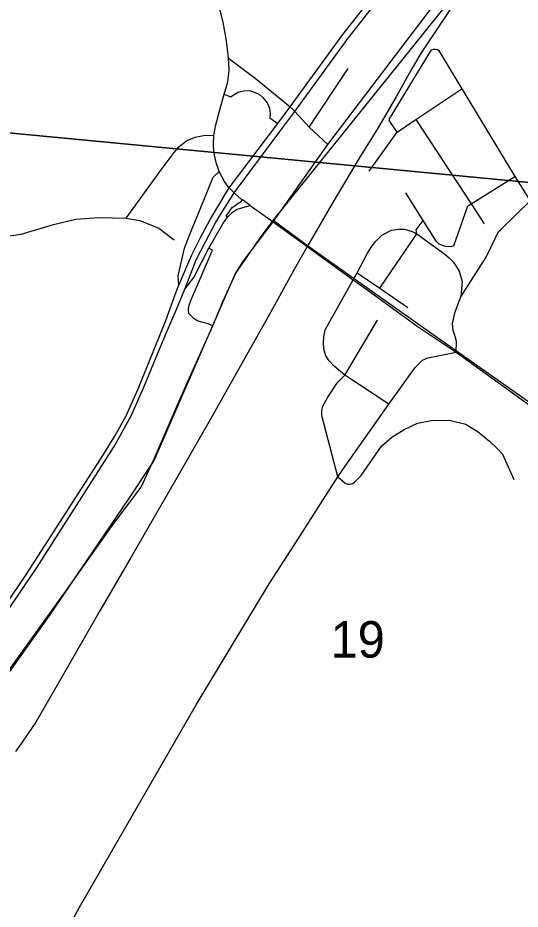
# Model space of a CAD drawing. Extents: x 0 to 34, y 0 to 22.
# Drawn here: x 2.777 to 3.065, y 17.075 to 17.586 of the extents above; entities that cross this region are included whole.
import ezdxf

# ---------------------------------------------------------------- set-up
doc = ezdxf.new("R2010")
doc.units = 0
for name, color, linetype in [('GM_X_City_Street', 7, 'Continuous'), ('GM_X_County_Road', 7, 'Continuous'), ('GM_X_Interchange_Ramps', 7, 'Continuous'), ('GM_X_Rail_Line', 7, 'Continuous'), ('GM_X_Section', 7, 'Continuous'), ('GM_X_Section_Text', 7, 'Continuous'), ('GM_X_State_Route', 7, 'Continuous'), ('GM_X_US_Route', 7, 'Continuous')]:
    doc.layers.add(name, color=color, linetype=linetype)

msp = doc.modelspace()

# ---------------------------------------------------------------- linework, layer by layer
at = {"layer": 'GM_X_City_Street'}
for p, q in [((2.9906505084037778, 17.529201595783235), (3.013826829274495, 17.56716500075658)), ((2.943745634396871, 17.522889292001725), (2.966052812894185, 17.556427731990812))]:
    msp.add_line(p, q, dxfattribs=at)
for points in [[(3.013826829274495, 17.56716500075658), (3.015072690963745, 17.567519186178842), (3.016007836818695, 17.567575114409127), (3.017107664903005, 17.567410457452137), (3.017797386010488, 17.566907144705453), (3.0310822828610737, 17.544926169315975), (3.061436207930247, 17.49470396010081), (3.0702845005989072, 17.480716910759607)], [(2.978004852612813, 17.497652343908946), (2.9940952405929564, 17.519931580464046), (3.004838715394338, 17.52719227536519), (3.0310822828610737, 17.544926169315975)], [(2.9940952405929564, 17.519931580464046), (2.9904011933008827, 17.52530020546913), (2.9898388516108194, 17.526135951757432), (2.989677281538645, 17.5264031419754), (2.9895716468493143, 17.526990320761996), (2.9896182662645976, 17.52737868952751), (2.989773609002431, 17.52776703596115), (2.99036078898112, 17.528727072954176), (2.9906505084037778, 17.529201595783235)], [(3.004838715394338, 17.52719227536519), (3.0364882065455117, 17.47889320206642), (3.043938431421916, 17.46752212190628)], [(2.865142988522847, 17.50676498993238), (2.8654719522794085, 17.507198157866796), (2.868981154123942, 17.511694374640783), (2.8734777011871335, 17.515093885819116), (2.8784123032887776, 17.517177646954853), (2.884005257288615, 17.518383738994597), (2.8891203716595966, 17.518168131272)], [(2.8388096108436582, 17.47068178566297), (2.8588922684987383, 17.498534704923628), (2.865142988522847, 17.50676498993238)], [(3.026499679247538, 17.454933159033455), (3.0346458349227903, 17.47772811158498), (3.0364882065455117, 17.47889320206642), (3.061436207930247, 17.49470396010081)], [(3.026499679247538, 17.454933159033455), (3.026061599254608, 17.454641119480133), (3.0245951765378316, 17.45441742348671), (3.0219325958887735, 17.45454481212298), (3.020018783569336, 17.45504190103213), (3.0190494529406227, 17.455389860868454), (3.0181857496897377, 17.45583415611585), (3.0165360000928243, 17.45745593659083), (3.0148489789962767, 17.460062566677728), (3.0089335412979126, 17.46950428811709), (2.998997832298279, 17.485352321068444)], [(2.778698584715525, 17.461556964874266), (2.7972480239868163, 17.46715675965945), (2.8100224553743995, 17.470131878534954), (2.8231473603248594, 17.471181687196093), (2.8388096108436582, 17.47068178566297), (2.846596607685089, 17.46943189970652), (2.857621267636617, 17.465056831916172), (2.866371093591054, 17.458407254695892)], [(2.9840663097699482, 17.43066245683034), (3.005354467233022, 17.461737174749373), (3.005031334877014, 17.464039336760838), (3.0089335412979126, 17.46950428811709)], [(2.7673853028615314, 17.460028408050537), (2.778698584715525, 17.461556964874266)], [(2.971241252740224, 17.439457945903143), (2.9840663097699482, 17.43066245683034), (3.0001784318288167, 17.419484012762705)], [(2.9600224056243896, 17.322525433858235), (2.951096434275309, 17.35691205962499), (2.950850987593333, 17.35843131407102), (2.9508944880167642, 17.360481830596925), (2.951046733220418, 17.361587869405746), (2.9514941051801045, 17.36297041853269), (2.9544238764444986, 17.3682271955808), (2.9598701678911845, 17.37668095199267), (2.9641731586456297, 17.38085032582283), (2.982808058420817, 17.412279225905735)], [(2.9600224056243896, 17.322525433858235), (2.9643005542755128, 17.318853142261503), (2.9657576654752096, 17.318365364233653), (2.9672085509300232, 17.318349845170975), (2.9687402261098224, 17.31873198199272), (2.969687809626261, 17.31944345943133), (2.9735403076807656, 17.323358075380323), (2.985181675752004, 17.34021584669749), (2.9909448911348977, 17.34523341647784), (2.9980253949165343, 17.349663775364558), (3.0056589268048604, 17.353323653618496), (3.0136342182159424, 17.35489259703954), (3.02386194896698, 17.35509455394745), (3.0334745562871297, 17.352655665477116), (3.0404059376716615, 17.34836822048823), (3.0469396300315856, 17.34294988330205), (3.0516123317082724, 17.33859718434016), (3.0543867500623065, 17.33561770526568), (3.0609577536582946, 17.321102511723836)]]:
    msp.add_lwpolyline(points, dxfattribs=at)
at = {"layer": 'GM_X_County_Road'}
msp.add_line((2.962946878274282, 17.326691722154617), (2.989267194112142, 17.36418830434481), dxfattribs=at)
for points in [[(2.766711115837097, 17.204841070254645), (2.805677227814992, 17.258949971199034), (2.830696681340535, 17.294343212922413), (2.8473524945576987, 17.31660999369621), (2.854824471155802, 17.33297378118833), (2.87216069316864, 17.37304591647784), (2.888412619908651, 17.409085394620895), (2.894341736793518, 17.423454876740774), (2.9019125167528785, 17.43969438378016), (2.9057267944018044, 17.44570490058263), (2.9230443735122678, 17.46858963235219), (2.9544372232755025, 17.51298029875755), (3.0190867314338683, 17.598348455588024)], [(2.8975405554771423, 17.562408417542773), (2.9127889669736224, 17.550875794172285), (2.925271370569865, 17.540719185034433), (2.932833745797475, 17.534577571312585), (2.935384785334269, 17.531871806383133), (2.943745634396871, 17.522889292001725), (2.9544372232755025, 17.51298029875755)], [(3.0504520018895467, 17.45949550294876), (3.05219331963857, 17.463023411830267), (3.053277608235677, 17.46408283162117), (3.0702845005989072, 17.480716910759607), (3.0866979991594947, 17.499768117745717), (3.0975906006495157, 17.51702045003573), (3.1057491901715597, 17.532402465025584), (3.1081507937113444, 17.53692913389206), (3.110819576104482, 17.547104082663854), (3.1128297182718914, 17.55618228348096), (3.1137939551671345, 17.561174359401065)], [(2.989267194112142, 17.36418830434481), (2.9641731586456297, 17.38085032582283), (2.9579252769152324, 17.3860294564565), (2.9550483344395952, 17.38898717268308), (2.953240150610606, 17.39194800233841), (2.952084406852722, 17.395865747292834), (2.9518420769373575, 17.39960950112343), (2.9520098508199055, 17.402784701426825), (2.952910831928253, 17.406823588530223), (2.968939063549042, 17.43543148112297), (2.971241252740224, 17.439457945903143), (2.976995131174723, 17.45063949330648), (2.9794619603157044, 17.45442053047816), (2.9815994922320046, 17.457462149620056), (2.985380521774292, 17.461078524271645), (2.990805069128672, 17.463955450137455), (2.9949993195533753, 17.46453023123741), (2.998205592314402, 17.464449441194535), (3.0026825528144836, 17.46309174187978), (3.005354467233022, 17.461737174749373), (3.0213857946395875, 17.450226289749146), (3.0239334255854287, 17.44800799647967), (3.025741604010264, 17.4461190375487), (3.027549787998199, 17.443897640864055), (3.029687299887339, 17.440362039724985), (3.0313308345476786, 17.434443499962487), (3.0305913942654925, 17.425647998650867)], [(3.0305913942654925, 17.425647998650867), (3.0450102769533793, 17.448470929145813), (3.0504520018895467, 17.45949550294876)], [(3.027792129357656, 17.394069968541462), (3.028124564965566, 17.400165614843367), (3.027304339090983, 17.402961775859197), (3.0261517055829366, 17.406497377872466), (3.025741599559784, 17.410359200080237), (3.0272204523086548, 17.41718182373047), (3.0305913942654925, 17.425647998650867)], [(2.989267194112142, 17.36418830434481), (3.001616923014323, 17.381170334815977), (3.0043664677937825, 17.385168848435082), (3.0085296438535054, 17.38941592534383), (3.0116116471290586, 17.39083265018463), (3.027792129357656, 17.394069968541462)], [(2.8131335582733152, 17.077823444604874), (2.813372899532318, 17.078264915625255), (2.8788994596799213, 17.191879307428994), (2.92084814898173, 17.261261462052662), (2.937137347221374, 17.286632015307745), (2.9501395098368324, 17.307025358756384), (2.9600224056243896, 17.322525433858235), (2.962946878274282, 17.326691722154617)], [(2.5983870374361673, 16.949706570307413), (2.5985280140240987, 16.950169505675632), (2.6002554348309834, 16.95349383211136), (2.601585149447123, 16.95561890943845), (2.6034461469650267, 16.958676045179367), (2.6082493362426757, 16.963100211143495), (2.612213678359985, 16.966116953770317), (2.616597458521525, 16.96863972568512), (2.790618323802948, 17.05109552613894), (2.7988390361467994, 17.056283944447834), (2.8019893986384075, 17.058943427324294), (2.8038348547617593, 17.061143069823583), (2.80550945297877, 17.06375282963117), (2.806432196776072, 17.06546157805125), (2.8131335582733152, 17.077823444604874)]]:
    msp.add_lwpolyline(points, dxfattribs=at)
at = {"layer": 'GM_X_Interchange_Ramps'}
for points in [[(2.8950432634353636, 17.54173884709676), (2.8986621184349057, 17.540343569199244), (2.902965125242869, 17.543018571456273), (2.9061372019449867, 17.543621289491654), (2.909623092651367, 17.54383568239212), (2.912705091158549, 17.542819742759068), (2.9151346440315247, 17.541657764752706), (2.9171447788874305, 17.539830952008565), (2.9196644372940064, 17.536748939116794), (2.920916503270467, 17.533722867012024), (2.9213887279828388, 17.53063776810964), (2.921196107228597, 17.528217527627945), (2.925671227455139, 17.524909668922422)], [(2.8969772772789, 17.471271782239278), (2.8960688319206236, 17.471954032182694), (2.8996240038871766, 17.476946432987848), (2.901212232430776, 17.478081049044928), (2.902800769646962, 17.47906438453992), (2.904616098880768, 17.480047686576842), (2.905470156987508, 17.48116522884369)], [(2.888412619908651, 17.409085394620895), (2.8857252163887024, 17.410259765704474), (2.882074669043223, 17.411263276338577), (2.879660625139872, 17.41185668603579), (2.8777965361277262, 17.41303419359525), (2.876187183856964, 17.41460936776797), (2.874795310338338, 17.416234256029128), (2.8745219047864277, 17.418452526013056), (2.874897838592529, 17.420819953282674), (2.8758796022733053, 17.423550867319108), (2.8882448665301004, 17.452438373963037), (2.886160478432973, 17.453553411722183)]]:
    msp.add_lwpolyline(points, dxfattribs=at)
at = {"layer": 'GM_X_Rail_Line'}
for p, q in [((2.9231076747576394, 17.469395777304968), (3.051261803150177, 17.629139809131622)), ((2.9425381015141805, 17.455089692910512), (2.9231076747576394, 17.469395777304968)), ((2.94399131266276, 17.454019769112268), (2.9425381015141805, 17.455089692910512))]:
    msp.add_line(p, q, dxfattribs=at)
for points in [[(3.024897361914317, 17.59084764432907), (3.0154278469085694, 17.576888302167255), (3.0079175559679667, 17.56554123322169), (3.0026930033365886, 17.556724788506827), (2.9936316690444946, 17.54064297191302), (2.982784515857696, 17.521950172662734), (2.972877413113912, 17.505998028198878), (2.9579327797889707, 17.481146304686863), (2.9428202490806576, 17.45511916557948), (2.9359983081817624, 17.44309076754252), (2.9205872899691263, 17.415030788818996), (2.8863103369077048, 17.354253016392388), (2.8634949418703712, 17.31440422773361), (2.8413046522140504, 17.275961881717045), (2.8238024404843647, 17.24580184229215), (2.800596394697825, 17.205484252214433), (2.7870009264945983, 17.182043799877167), (2.7825472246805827, 17.175324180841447), (2.7788748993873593, 17.170089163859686), (2.775358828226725, 17.16516665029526)], [(2.390962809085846, 17.219502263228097), (2.4021881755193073, 17.207659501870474), (2.5390875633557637, 17.054944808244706), (2.5517759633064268, 17.043750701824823), (2.5600079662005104, 17.03659068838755), (2.570126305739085, 17.032157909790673), (2.5803763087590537, 17.03056322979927), (2.596094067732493, 17.031049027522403), (2.6155769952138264, 17.037030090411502), (2.637200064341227, 17.0524344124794), (2.7439479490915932, 17.171610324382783), (2.795031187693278, 17.243390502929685), (2.8403691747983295, 17.309926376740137), (2.854739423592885, 17.331487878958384), (2.901301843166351, 17.4387481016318), (2.9157904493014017, 17.459647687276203), (2.9231076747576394, 17.469395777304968)], [(3.370121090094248, 17.033513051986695), (3.2969128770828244, 17.144058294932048), (3.270073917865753, 17.186618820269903), (3.236805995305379, 17.229219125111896), (3.2107444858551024, 17.256373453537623), (3.1812786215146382, 17.283813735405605), (3.149180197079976, 17.30797275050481), (3.1034264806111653, 17.341496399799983), (3.013868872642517, 17.404578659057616), (2.94399131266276, 17.454019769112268)]]:
    msp.add_lwpolyline(points, dxfattribs=at)
at = {"layer": 'GM_X_Section'}
for points in [[(2.7453972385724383, 18.027212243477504), (3.2414970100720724, 17.96997897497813), (3.19003348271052, 17.47982077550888), (2.6931562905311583, 17.527065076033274)], [(2.6931562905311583, 17.527065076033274), (3.19003348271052, 17.47982077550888), (3.1385316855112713, 16.978673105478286), (2.643779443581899, 17.028142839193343)]]:
    msp.add_lwpolyline(points, close=True, dxfattribs=at)
at = {"layer": 'GM_X_State_Route'}
for points in [[(2.8973909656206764, 17.551950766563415), (2.89778911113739, 17.555669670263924), (2.8975405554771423, 17.562408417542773), (2.8962263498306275, 17.57243733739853), (2.894337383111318, 17.58312490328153), (2.8921998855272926, 17.592001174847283)], [(2.8920877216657, 17.49754392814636), (2.890301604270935, 17.502590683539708), (2.889120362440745, 17.50849960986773), (2.8888143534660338, 17.51318070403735), (2.8891203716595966, 17.518168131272), (2.890258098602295, 17.524292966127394), (2.8924015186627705, 17.532823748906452), (2.8950432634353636, 17.54173884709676), (2.89704968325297, 17.548763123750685), (2.8973909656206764, 17.551950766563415)], [(2.8829437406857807, 17.4801888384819), (2.8886366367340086, 17.49422612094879), (2.8920877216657, 17.49754392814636)], [(2.901476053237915, 17.484504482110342), (2.9006446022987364, 17.4852178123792), (2.8978344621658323, 17.488178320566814), (2.895381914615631, 17.49130257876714), (2.8920877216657, 17.49754392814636)], [(2.9098877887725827, 17.477952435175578), (2.905470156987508, 17.48116522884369), (2.904801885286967, 17.481651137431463), (2.901476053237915, 17.484504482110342)], [(2.868937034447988, 17.432375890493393), (2.868611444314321, 17.437749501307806), (2.872300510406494, 17.453535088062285), (2.875163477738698, 17.46100457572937), (2.8829437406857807, 17.4801888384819)], [(2.8969772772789, 17.471271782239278), (2.8996007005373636, 17.473907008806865), (2.9019702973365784, 17.475756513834), (2.905668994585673, 17.476912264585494), (2.9098877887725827, 17.477952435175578)], [(2.9098877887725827, 17.477952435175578), (2.9230443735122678, 17.46858963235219), (2.968939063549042, 17.43543148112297)], [(2.886160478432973, 17.453553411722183), (2.8941683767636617, 17.46743450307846), (2.8969772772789, 17.471271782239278)], [(2.8723828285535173, 17.43015820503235), (2.877538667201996, 17.436748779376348), (2.886160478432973, 17.453553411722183)], [(2.968939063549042, 17.43543148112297), (2.973953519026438, 17.43181510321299), (2.9850511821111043, 17.42375904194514), (3.0056247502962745, 17.408917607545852), (3.027792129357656, 17.394069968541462)], [(3.027792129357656, 17.394069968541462), (3.1047674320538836, 17.338476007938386), (3.149297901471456, 17.307711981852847), (3.1801862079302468, 17.283242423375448), (3.2100306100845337, 17.25557905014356), (3.2372031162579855, 17.227654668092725), (3.2541136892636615, 17.20692888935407), (3.268908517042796, 17.18642367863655), (3.296982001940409, 17.14386606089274), (3.334005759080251, 17.087742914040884)]]:
    msp.add_lwpolyline(points, dxfattribs=at)
at = {"layer": 'GM_X_US_Route'}
for points in [[(2.8675582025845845, 17.428596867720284), (2.868937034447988, 17.432375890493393), (2.8764950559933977, 17.449733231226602), (2.881257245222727, 17.459330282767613), (2.8870229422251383, 17.47002096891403), (2.892113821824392, 17.478631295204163), (2.8978344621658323, 17.488178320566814), (2.925671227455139, 17.524909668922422), (2.932833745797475, 17.534577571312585), (2.9629909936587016, 17.575987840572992), (2.9876864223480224, 17.607651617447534), (3.0020058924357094, 17.62601868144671), (3.0068777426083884, 17.631448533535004), (3.013896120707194, 17.639015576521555), (3.0265077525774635, 17.651407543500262), (3.039228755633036, 17.66270313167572), (3.062723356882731, 17.684358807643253), (3.0682128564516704, 17.689123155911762), (3.088358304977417, 17.70777511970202), (3.109420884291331, 17.727189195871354), (3.152409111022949, 17.766229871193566), (3.1545804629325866, 17.768284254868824)], [(2.8972018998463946, 17.479781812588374), (2.9006446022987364, 17.4852178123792), (2.928640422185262, 17.52271469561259), (2.935384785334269, 17.531871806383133), (2.9659602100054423, 17.573793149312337), (2.990655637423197, 17.60545662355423), (3.0039249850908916, 17.623112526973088), (3.0098469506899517, 17.62925384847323), (3.016865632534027, 17.636820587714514), (3.0294769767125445, 17.649212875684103), (3.0421979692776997, 17.660508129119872), (3.062263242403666, 17.678670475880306), (3.07118208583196, 17.68692816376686), (3.0913275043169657, 17.70558014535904), (3.111725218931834, 17.72444243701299), (3.1397612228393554, 17.74990375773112)], [(2.8723828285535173, 17.43015820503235), (2.878962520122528, 17.446827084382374), (2.8842264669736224, 17.457135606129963), (2.890036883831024, 17.467993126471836), (2.895083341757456, 17.47643659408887), (2.8972018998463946, 17.479781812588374)], [(2.7646922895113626, 17.242083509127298), (2.781361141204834, 17.266209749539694), (2.8258851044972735, 17.33540799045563), (2.8326213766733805, 17.34629781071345), (2.838896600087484, 17.35746383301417), (2.8457341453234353, 17.373022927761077), (2.8615259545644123, 17.412063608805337), (2.8675582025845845, 17.428596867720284)], [(2.8625042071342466, 17.406615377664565), (2.8675576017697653, 17.417985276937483), (2.8723828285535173, 17.43015820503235)], [(2.8546169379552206, 17.387937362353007), (2.862293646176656, 17.40614163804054), (2.8625042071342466, 17.406615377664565)], [(2.634582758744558, 17.080334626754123), (2.646474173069, 17.092830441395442), (2.6712581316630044, 17.121891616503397), (2.7272966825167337, 17.188128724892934), (2.7430884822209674, 17.20742969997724), (2.759867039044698, 17.23023988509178), (2.7729170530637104, 17.248773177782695), (2.787392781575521, 17.270267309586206), (2.8320261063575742, 17.340013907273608), (2.841786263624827, 17.357560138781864), (2.8490242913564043, 17.373900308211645), (2.8546169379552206, 17.387937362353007)]]:
    msp.add_lwpolyline(points, dxfattribs=at)

# ---------------------------------------------------------------- texts
at = {"layer": 'GM_X_Section_Text'}
msp.add_text('19', height=0.0209280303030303, rotation=1e-05, dxfattribs=at).set_placement((2.9558771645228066, 17.218984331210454))

doc.saveas('drawing.dxf')
